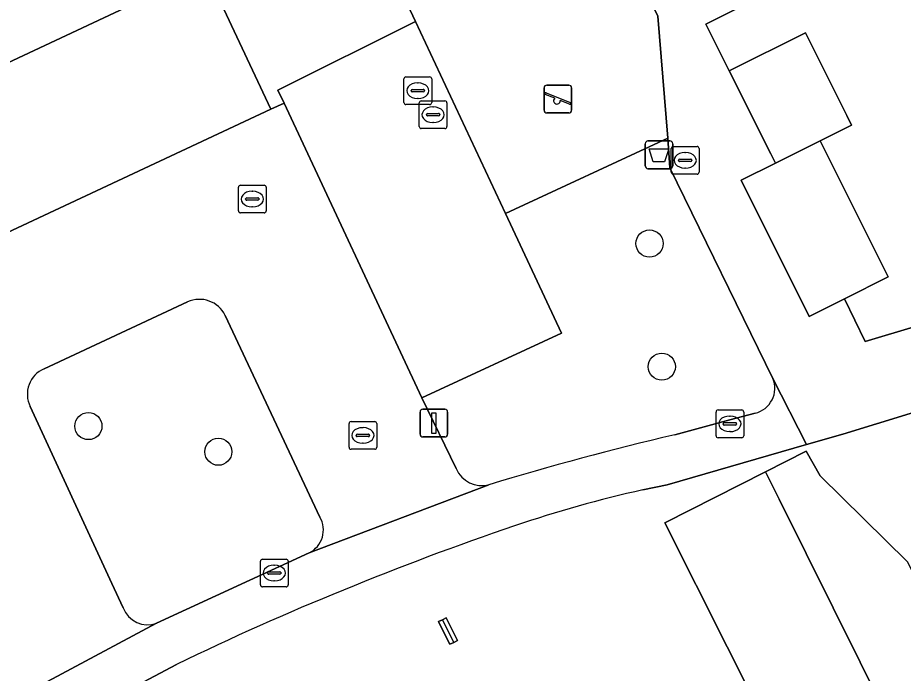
# Model space of a CAD drawing. Extents: x 157793 to 159380, y 380877 to 382313.
# Drawn here: x 158265.93 to 158297.85, y 381523.77 to 381547.41 of the extents above; entities that cross this region are included whole.
import ezdxf

# ---------------------------------------------------------------- set-up
doc = ezdxf.new("R2010")
doc.units = 0
for name, color, linetype in [('IMGEO_Afvalbak', 7, 'Continuous'), ('IMGEO_Boom', 7, 'Continuous'), ('IMGEO_Erf', 7, 'Continuous'), ('IMGEO_Groenvoorziening', 7, 'Continuous'), ('IMGEO_Kolk', 7, 'Continuous'), ('IMGEO_Lichtmast', 7, 'Continuous'), ('IMGEO_Pand', 7, 'Continuous'), ('IMGEO_Parkeervlak_open', 7, 'Continuous'), ('IMGEO_Rijbaan_lokaal_open', 7, 'Continuous'), ('IMGEO_Rioolput', 7, 'Continuous'), ('IMGEO_Speelvoorziening', 7, 'Continuous'), ('IMGEO_Terreindeel_zand', 7, 'Continuous'), ('IMGEO_Voetpad_open', 7, 'Continuous')]:
    doc.layers.add(name, color=color, linetype=linetype)

msp = doc.modelspace()

# ---------------------------------------------------------------- linework, layer by layer
at = {"layer": 'IMGEO_Afvalbak'}
for p, q in [((158288.55, 381542.068), (158288.55, 381542.868)), ((158288.55, 381542.868), (158288.55, 381542.068)), ((158288.65, 381542.968), (158289.44, 381542.968)), ((158289.44, 381542.968), (158288.65, 381542.968)), ((158289.54, 381542.868), (158289.54, 381542.068)), ((158289.54, 381542.068), (158289.54, 381542.868)), ((158289.44, 381541.968), (158288.65, 381541.968)), ((158288.65, 381541.968), (158289.44, 381541.968))]:
    msp.add_line(p, q, dxfattribs=at)
msp.add_lwpolyline([(158288.693, 381542.682), (158289.397, 381542.682), (158289.248, 381542.212), (158288.842, 381542.212), (158288.693, 381542.682)], dxfattribs=at)
for centre, start, end in [((158288.65, 381542.868), 90, 180), ((158288.65, 381542.868), 90, 180), ((158289.44, 381542.868), 0, 90), ((158289.44, 381542.868), 360, 90), ((158288.65, 381542.068), 180, 270), ((158288.65, 381542.068), 180, 270), ((158289.44, 381542.068), 270, 0), ((158289.44, 381542.068), 270, 0)]:
    msp.add_arc(centre, 0.1, start, end, dxfattribs=at)
at = {"layer": 'IMGEO_Boom'}
for centre in [(158288.705, 381539.268), (158289.149, 381534.826), (158268.481, 381532.684), (158273.165, 381531.76)]:
    msp.add_circle(centre, 0.489, dxfattribs=at)
at = {"layer": 'IMGEO_Erf'}
for points in [[(158292.156, 381547.894), (158290.736, 381547.185), (158290.856, 381546.944), (158291.579, 381545.497), (158294.325, 381546.869), (158295.813, 381543.89), (158295.989, 381543.538), (158294.856, 381542.972), (158297.307, 381538.066), (158295.731, 381537.278), (158296.473, 381535.739), (158301.891, 381537.363)], [(158313.911, 381538.932), (158307.584, 381536.386), (158301.895, 381534.304), (158295.677, 381532.399), (158294.368, 381532.021), (158289.336, 381530.568), (158288.466, 381530.384)], [(158280.8, 381520.041), (158283.522, 381521.394), (158284.243, 381519.943), (158287.023, 381521.324), (158288.669, 381518.01), (158285.939, 381516.654), (158287.389, 381513.734), (158291.799, 381515.924), (158292.541, 381516.293), (158292.878, 381516.462), (158292.362, 381517.502), (158293.672, 381518.153), (158293.752, 381520.252), (158289.254, 381529.194), (158292.885, 381531.04), (158294.347, 381531.783), (158294.856, 381530.887), (158298.003, 381527.786)], [(158271.655, 381524.091), (158265.953, 381521.058), (158263.287, 381519.365), (158270.26, 381505.226), (158276.087, 381508.12), (158281.738, 381510.927), (158285.19, 381512.642), (158284.496, 381514.039), (158283.923, 381513.754), (158280.8, 381520.041)]]:
    msp.add_lwpolyline(points, dxfattribs=at)
msp.add_lwpolyline([(158281.648, 381524.882), (158281.511, 381524.814), (158281.321, 381525.197), (158281.105, 381525.632), (158281.248, 381525.703), (158281.377, 381525.767), (158281.593, 381525.332), (158281.784, 381524.949)], close=True, dxfattribs=at)
for centre, radius, start, end in [((158297.938, 381487.746), 43.678, 102.5247, 108.8251), ((158319.075, 381425.765), 109.163, 108.82849, 115.74678)]:
    msp.add_arc(centre, radius, start, end, dxfattribs=at)
at = {"layer": 'IMGEO_Groenvoorziening'}
for points in [[(158293.155, 381534.4), (158289.434, 381541.995), (158289.365, 381543.069), (158283.51, 381540.35), (158285.529, 381536.03), (158280.496, 381533.703), (158281.74, 381531.154)], [(158272.055, 381537.162), (158266.885, 381534.748)], [(158276.825, 381529.399), (158273.41, 381536.676)], [(158266.384, 381533.394), (158269.326, 381527.003), (158269.73, 381526.126)], [(158289.613, 381532.37), (158291.605, 381532.907), (158292.515, 381533.152)], [(158270.941, 381525.576), (158276.441, 381528.115)]]:
    msp.add_lwpolyline(points, dxfattribs=at)
for centre, radius, start, end in [((158272.485, 381536.229), 1.027, 25.7867, 114.7503), ((158267.268, 381533.837), 0.989, 112.7998, 206.5898), ((158292.3, 381534.05), 0.924, 283.4626, 22.2381), ((158314.459, 381426.495), 108.751, 103.20686, 106.86139), ((158282.655, 381531.522), 0.986, 201.9135, 285.3081), ((158276.037, 381528.935), 0.914, 296.2115, 30.4883), ((158270.62, 381526.476), 0.956, 201.501, 289.6468)]:
    msp.add_arc(centre, radius, start, end, dxfattribs=at)
at = {"layer": 'IMGEO_Kolk'}
for p, q in [((158289.566, 381542.77), (158290.418, 381542.77)), ((158289.491, 381541.844), (158289.491, 381542.696)), ((158289.979, 381542.55), (158290.004, 381542.55)), ((158290.492, 381542.696), (158290.492, 381541.844)), ((158289.75, 381542.264), (158289.75, 381542.276)), ((158290.188, 381542.227), (158289.79, 381542.227)), ((158289.793, 381542.313), (158290.191, 381542.313)), ((158290.234, 381542.276), (158290.234, 381542.264)), ((158290.002, 381541.99), (158289.977, 381541.99)), ((158290.418, 381541.77), (158289.566, 381541.77)), ((158273.889, 381540.446), (158273.889, 381541.298)), ((158273.964, 381541.372), (158274.816, 381541.372)), ((158274.377, 381541.152), (158274.402, 381541.152)), ((158274.89, 381541.298), (158274.89, 381540.446)), ((158274.148, 381540.866), (158274.148, 381540.878)), ((158274.586, 381540.829), (158274.188, 381540.829)), ((158274.191, 381540.915), (158274.589, 381540.915)), ((158274.632, 381540.878), (158274.632, 381540.866)), ((158274.4, 381540.592), (158274.375, 381540.592)), ((158274.816, 381540.372), (158273.964, 381540.372)), ((158291.102, 381532.339), (158291.102, 381533.191)), ((158291.177, 381533.265), (158292.029, 381533.265)), ((158292.103, 381533.191), (158292.103, 381532.339)), ((158277.949, 381532.848), (158278.801, 381532.848)), ((158291.59, 381533.045), (158291.615, 381533.045)), ((158277.874, 381531.922), (158277.874, 381532.774)), ((158278.362, 381532.628), (158278.387, 381532.628)), ((158278.875, 381532.774), (158278.875, 381531.922)), ((158291.361, 381532.759), (158291.361, 381532.771)), ((158291.799, 381532.722), (158291.401, 381532.722)), ((158291.404, 381532.808), (158291.802, 381532.808)), ((158291.845, 381532.771), (158291.845, 381532.759)), ((158278.133, 381532.342), (158278.133, 381532.354)), ((158278.571, 381532.305), (158278.173, 381532.305)), ((158278.176, 381532.391), (158278.574, 381532.391)), ((158278.617, 381532.354), (158278.617, 381532.342)), ((158292.029, 381532.265), (158291.177, 381532.265)), ((158291.613, 381532.485), (158291.588, 381532.485)), ((158278.385, 381532.068), (158278.36, 381532.068)), ((158278.801, 381531.848), (158277.949, 381531.848)), ((158274.681, 381526.958), (158274.681, 381527.81)), ((158274.756, 381527.884), (158275.608, 381527.884)), ((158275.682, 381527.81), (158275.682, 381526.958)), ((158274.983, 381527.427), (158275.381, 381527.427)), ((158275.169, 381527.664), (158275.194, 381527.664)), ((158274.94, 381527.378), (158274.94, 381527.39)), ((158275.378, 381527.341), (158274.98, 381527.341)), ((158275.192, 381527.104), (158275.167, 381527.104)), ((158275.424, 381527.39), (158275.424, 381527.378)), ((158275.608, 381526.884), (158274.756, 381526.884))]:
    msp.add_line(p, q, dxfattribs=at)
for points in [[(158289.566, 381542.77), (158290.418, 381542.77)], [(158289.491, 381541.844), (158289.491, 381542.696)], [(158290.492, 381542.696), (158290.492, 381541.844)], [(158290.418, 381541.77), (158289.566, 381541.77)], [(158273.889, 381540.446), (158273.889, 381541.298)], [(158273.964, 381541.372), (158274.816, 381541.372)], [(158274.89, 381541.298), (158274.89, 381540.446)], [(158274.816, 381540.372), (158273.964, 381540.372)], [(158291.102, 381532.339), (158291.102, 381533.191)], [(158291.177, 381533.265), (158292.029, 381533.265)], [(158292.103, 381533.191), (158292.103, 381532.339)], [(158277.949, 381532.848), (158278.801, 381532.848)], [(158277.874, 381531.922), (158277.874, 381532.774)], [(158278.875, 381532.774), (158278.875, 381531.922)], [(158292.029, 381532.265), (158291.177, 381532.265)], [(158278.801, 381531.848), (158277.949, 381531.848)], [(158274.681, 381526.958), (158274.681, 381527.81)], [(158274.756, 381527.884), (158275.608, 381527.884)], [(158275.682, 381527.81), (158275.682, 381526.958)], [(158275.608, 381526.884), (158274.756, 381526.884)]]:
    msp.add_lwpolyline(points, dxfattribs=at)
for centre, radius, start, end in [((158289.568, 381542.694), 0.0765, 91.552, 178.448), ((158289.568, 381542.694), 0.0765, 91.552, 178.448), ((158290.416, 381542.694), 0.0765, 1.552, 88.448), ((158290.416, 381542.694), 0.0765, 1.552, 88.448), ((158289.79, 381542.273), 0.0403, 85.8775, 175.7526), ((158289.787, 381542.263), 0.0366, 178.938, 274.7102), ((158290.191, 381542.27), 0.043, 264.8664, 352.4533), ((158290.195, 381542.275), 0.0386, 1.7309, 96.639), ((158289.568, 381541.846), 0.0765, 181.552, 268.448), ((158289.568, 381541.846), 0.0765, 181.552, 268.448), ((158290.416, 381541.846), 0.0765, 271.552, 358.448), ((158290.416, 381541.846), 0.0765, 271.552, 358.448), ((158273.966, 381541.296), 0.0765, 91.552, 178.448), ((158273.966, 381541.296), 0.0765, 91.552, 178.448), ((158274.814, 381541.296), 0.0765, 1.552, 88.448), ((158274.814, 381541.296), 0.0765, 1.552, 88.448), ((158274.188, 381540.875), 0.0403, 85.8775, 175.7526), ((158274.185, 381540.865), 0.0366, 178.938, 274.7102), ((158274.589, 381540.872), 0.043, 264.8664, 352.4533), ((158274.593, 381540.877), 0.0386, 1.7309, 96.639), ((158273.966, 381540.448), 0.0765, 181.552, 268.448), ((158273.966, 381540.448), 0.0765, 181.552, 268.448), ((158274.814, 381540.448), 0.0765, 271.552, 358.448), ((158274.814, 381540.448), 0.0765, 271.552, 358.448), ((158291.179, 381533.189), 0.0765, 91.552, 178.448), ((158291.179, 381533.189), 0.0765, 91.552, 178.448), ((158292.027, 381533.189), 0.0765, 1.552, 88.448), ((158292.027, 381533.189), 0.0765, 1.552, 88.448), ((158277.951, 381532.772), 0.0765, 91.552, 178.448), ((158277.951, 381532.772), 0.0765, 91.552, 178.448), ((158278.799, 381532.772), 0.0765, 1.552, 88.448), ((158278.799, 381532.772), 0.0765, 1.552, 88.448), ((158291.401, 381532.768), 0.0403, 85.8775, 175.7526), ((158291.398, 381532.758), 0.0366, 178.938, 274.7102), ((158291.802, 381532.765), 0.043, 264.8664, 352.4533), ((158291.806, 381532.77), 0.0386, 1.7309, 96.639), ((158278.173, 381532.351), 0.0403, 85.8775, 175.7526), ((158278.17, 381532.341), 0.0366, 178.938, 274.7102), ((158278.574, 381532.348), 0.043, 264.8664, 352.4533), ((158278.578, 381532.353), 0.0386, 1.7309, 96.639), ((158291.179, 381532.341), 0.0765, 181.552, 268.448), ((158291.179, 381532.341), 0.0765, 181.552, 268.448), ((158292.027, 381532.341), 0.0765, 271.552, 358.448), ((158292.027, 381532.341), 0.0765, 271.552, 358.448), ((158277.951, 381531.924), 0.0765, 181.552, 268.448), ((158277.951, 381531.924), 0.0765, 181.552, 268.448), ((158278.799, 381531.924), 0.0765, 271.552, 358.448), ((158278.799, 381531.924), 0.0765, 271.552, 358.448), ((158274.758, 381527.808), 0.0765, 91.552, 178.448), ((158274.758, 381527.808), 0.0765, 91.552, 178.448), ((158275.606, 381527.808), 0.0765, 1.552, 88.448), ((158275.606, 381527.808), 0.0765, 1.552, 88.448), ((158274.98, 381527.387), 0.0403, 85.8775, 175.7526), ((158275.385, 381527.389), 0.0386, 1.7309, 96.639), ((158274.977, 381527.377), 0.0366, 178.938, 274.7102), ((158275.381, 381527.384), 0.043, 264.8664, 352.4533), ((158274.758, 381526.96), 0.0765, 181.552, 268.448), ((158274.758, 381526.96), 0.0765, 181.552, 268.448), ((158275.606, 381526.96), 0.0765, 271.552, 358.448), ((158275.606, 381526.96), 0.0765, 271.552, 358.448)]:
    msp.add_arc(centre, radius, start, end, dxfattribs=at)
for centre, major_axis, ratio, start_param, end_param in [((158289.978, 381542.27), (-0.387, 0.002), 0.722429, 4.712389, 7.853982), ((158290.003, 381542.27), (-0.39, 0.002), 0.717154, 1.570796, 4.712389), ((158274.376, 381540.872), (-0.387, 0.002), 0.722429, 4.712389, 7.853982), ((158274.401, 381540.872), (-0.39, 0.002), 0.717154, 1.570796, 4.712389), ((158291.589, 381532.765), (-0.387, 0.002), 0.722429, 4.712389, 7.853982), ((158291.614, 381532.765), (-0.39, 0.002), 0.717154, 1.570796, 4.712389), ((158278.361, 381532.348), (-0.387, 0.002), 0.722429, 4.712389, 7.853982), ((158278.386, 381532.348), (-0.39, 0.002), 0.717154, 1.570796, 4.712389), ((158275.168, 381527.384), (-0.387, 0.002), 0.722429, 4.712389, 7.853982), ((158275.193, 381527.384), (-0.39, 0.002), 0.717154, 1.570796, 4.712389)]:
    msp.add_ellipse(centre, major_axis=major_axis, ratio=ratio, start_param=start_param, end_param=end_param, dxfattribs=at)
at = {"layer": 'IMGEO_Lichtmast'}
for p, q in [((158280.436, 381532.391), (158280.436, 381533.191)), ((158280.436, 381533.191), (158280.436, 381532.391)), ((158280.536, 381533.291), (158281.326, 381533.291)), ((158281.326, 381533.291), (158280.536, 381533.291)), ((158281.426, 381533.191), (158281.426, 381532.391)), ((158281.426, 381532.391), (158281.426, 381533.191)), ((158281.326, 381532.291), (158280.536, 381532.291)), ((158280.536, 381532.291), (158281.326, 381532.291))]:
    msp.add_line(p, q, dxfattribs=at)
msp.add_lwpolyline([(158280.856, 381533.166), (158281.006, 381533.166), (158281.006, 381532.416), (158280.856, 381532.416), (158280.856, 381533.166)], dxfattribs=at)
for centre, start, end in [((158280.536, 381533.191), 90, 180), ((158280.536, 381533.191), 90, 180), ((158281.326, 381533.191), 0, 90), ((158281.326, 381533.191), 360, 90), ((158280.536, 381532.391), 180, 270), ((158280.536, 381532.391), 180, 270), ((158281.326, 381532.391), 270, 0), ((158281.326, 381532.391), 270, 0)]:
    msp.add_arc(centre, 0.1, start, end, dxfattribs=at)
at = {"layer": 'IMGEO_Pand'}
for points in [[(158294.325, 381546.869), (158291.579, 381545.497), (158293.077, 381542.5), (158293.244, 381542.167), (158294.856, 381542.972), (158295.989, 381543.538), (158295.813, 381543.89)], [(158294.856, 381542.972), (158293.244, 381542.167), (158292.006, 381541.548), (158294.457, 381536.642), (158295.731, 381537.278), (158297.307, 381538.066)], [(158303.832, 381523.2), (158302.195, 381526.496), (158299.372, 381525.094), (158298.003, 381527.786), (158294.856, 381530.887), (158294.347, 381531.783), (158292.885, 381531.04), (158293.377, 381530.049), (158302.135, 381512.413), (158307.787, 381515.221)], [(158293.377, 381530.049), (158292.885, 381531.04), (158289.254, 381529.194), (158293.752, 381520.252), (158293.672, 381518.153), (158292.362, 381517.502), (158292.878, 381516.462), (158293.039, 381516.543), (158296.484, 381509.606), (158296.653, 381509.69), (158297.165, 381508.658), (158298.009, 381506.957), (158303.492, 381509.678), (158302.135, 381512.413)], [(158281.648, 381524.882), (158281.248, 381525.703), (158281.105, 381525.632), (158281.321, 381525.197), (158281.511, 381524.814)], [(158281.248, 381525.703), (158281.648, 381524.882), (158281.784, 381524.949), (158281.593, 381525.332), (158281.377, 381525.767)]]:
    msp.add_lwpolyline(points, close=True, dxfattribs=at)
at = {"layer": 'IMGEO_Parkeervlak_open'}
for points in [[(158275.06, 381544.109), (158272.7, 381549.141), (158258.216, 381542.335), (158260.581, 381537.328)], [(158280.274, 381547.274), (158275.312, 381544.799), (158275.531, 381544.327), (158280.496, 381533.703), (158285.529, 381536.03), (158283.51, 381540.35)]]:
    msp.add_lwpolyline(points, close=True, dxfattribs=at)
at = {"layer": 'IMGEO_Rijbaan_lokaal_open'}
for points in [[(158275.531, 381544.327), (158275.06, 381544.109), (158260.581, 381537.328), (158256.481, 381535.423), (158252.296, 381533.479), (158254.549, 381528.928), (158260.552, 381531.783)], [(158281.74, 381531.154), (158280.496, 381533.703), (158275.531, 381544.327)], [(158266.885, 381534.748), (158272.055, 381537.162)], [(158273.41, 381536.676), (158276.825, 381529.399)], [(158269.73, 381526.126), (158269.326, 381527.003), (158266.384, 381533.394)], [(158276.441, 381528.115), (158282.915, 381530.571)], [(158265.291, 381522.565), (158270.941, 381525.576)]]:
    msp.add_lwpolyline(points, dxfattribs=at)
for centre, radius, start, end in [((158272.485, 381536.229), 1.027, 25.7867, 114.7503), ((158267.268, 381533.837), 0.989, 112.7998, 206.5898), ((158282.655, 381531.522), 0.986, 201.9135, 285.3081), ((158276.037, 381528.935), 0.914, 296.2115, 30.4883), ((158270.62, 381526.476), 0.956, 201.501, 289.6468)]:
    msp.add_arc(centre, radius, start, end, dxfattribs=at)
at = {"layer": 'IMGEO_Rioolput'}
for p, q in [((158279.853, 381544.354), (158279.853, 381545.206)), ((158279.928, 381545.28), (158280.78, 381545.28)), ((158280.341, 381545.06), (158280.366, 381545.06)), ((158280.854, 381545.206), (158280.854, 381544.354)), ((158280.112, 381544.774), (158280.112, 381544.786)), ((158280.55, 381544.737), (158280.152, 381544.737)), ((158280.155, 381544.823), (158280.553, 381544.823)), ((158280.596, 381544.786), (158280.596, 381544.774)), ((158280.364, 381544.5), (158280.339, 381544.5)), ((158280.404, 381543.488), (158280.404, 381544.34)), ((158280.479, 381544.414), (158281.331, 381544.414)), ((158281.405, 381544.34), (158281.405, 381543.488)), ((158280.78, 381544.28), (158279.928, 381544.28)), ((158280.892, 381544.194), (158280.917, 381544.194)), ((158280.663, 381543.908), (158280.663, 381543.92)), ((158281.101, 381543.871), (158280.703, 381543.871)), ((158280.706, 381543.957), (158281.104, 381543.957)), ((158281.147, 381543.92), (158281.147, 381543.908)), ((158281.331, 381543.414), (158280.479, 381543.414)), ((158280.915, 381543.634), (158280.89, 381543.634))]:
    msp.add_line(p, q, dxfattribs=at)
for points in [[(158279.853, 381544.354), (158279.853, 381545.206)], [(158279.928, 381545.28), (158280.78, 381545.28)], [(158280.854, 381545.206), (158280.854, 381544.354)], [(158280.404, 381543.488), (158280.404, 381544.34)], [(158280.479, 381544.414), (158281.331, 381544.414)], [(158281.405, 381544.34), (158281.405, 381543.488)], [(158280.78, 381544.28), (158279.928, 381544.28)], [(158281.331, 381543.414), (158280.479, 381543.414)]]:
    msp.add_lwpolyline(points, dxfattribs=at)
for centre, radius, start, end in [((158279.93, 381545.204), 0.0765, 91.552, 178.448), ((158279.93, 381545.204), 0.0765, 91.552, 178.448), ((158280.778, 381545.204), 0.0765, 1.552, 88.448), ((158280.778, 381545.204), 0.0765, 1.552, 88.448), ((158280.152, 381544.783), 0.0403, 85.8775, 175.7526), ((158280.149, 381544.773), 0.0366, 178.938, 274.7102), ((158280.553, 381544.78), 0.043, 264.8664, 352.4533), ((158280.557, 381544.785), 0.0386, 1.7309, 96.639), ((158279.93, 381544.356), 0.0765, 181.552, 268.448), ((158279.93, 381544.356), 0.0765, 181.552, 268.448), ((158280.481, 381544.338), 0.0765, 91.552, 178.448), ((158280.481, 381544.338), 0.0765, 91.552, 178.448), ((158280.778, 381544.356), 0.0765, 271.552, 358.448), ((158280.778, 381544.356), 0.0765, 271.552, 358.448), ((158281.329, 381544.338), 0.0765, 1.552, 88.448), ((158281.329, 381544.338), 0.0765, 1.552, 88.448), ((158280.703, 381543.917), 0.0403, 85.8775, 175.7526), ((158280.7, 381543.907), 0.0366, 178.938, 274.7102), ((158281.104, 381543.914), 0.043, 264.8664, 352.4533), ((158281.108, 381543.919), 0.0386, 1.7309, 96.639), ((158280.481, 381543.49), 0.0765, 181.552, 268.448), ((158280.481, 381543.49), 0.0765, 181.552, 268.448), ((158281.329, 381543.49), 0.0765, 271.552, 358.448), ((158281.329, 381543.49), 0.0765, 271.552, 358.448)]:
    msp.add_arc(centre, radius, start, end, dxfattribs=at)
for centre, major_axis, ratio, start_param, end_param in [((158280.34, 381544.78), (-0.387, 0.002), 0.722429, 4.712389, 7.853982), ((158280.365, 381544.78), (-0.39, 0.002), 0.717154, 1.570796, 4.712389), ((158280.891, 381543.914), (-0.387, 0.002), 0.722429, 4.712389, 7.853982), ((158280.916, 381543.914), (-0.39, 0.002), 0.717154, 1.570796, 4.712389)]:
    msp.add_ellipse(centre, major_axis=major_axis, ratio=ratio, start_param=start_param, end_param=end_param, dxfattribs=at)
at = {"layer": 'IMGEO_Speelvoorziening'}
for p, q in [((158285.006, 381544.98), (158285.796, 381544.98)), ((158285.796, 381544.98), (158285.006, 381544.98)), ((158284.906, 381544.08), (158284.906, 381544.88)), ((158284.906, 381544.88), (158284.906, 381544.08)), ((158285.289, 381544.508), (158284.95, 381544.645)), ((158284.975, 381544.705), (158285.851, 381544.352)), ((158285.896, 381544.88), (158285.896, 381544.08)), ((158285.896, 381544.08), (158285.896, 381544.88)), ((158285.827, 381544.292), (158285.487, 381544.429)), ((158285.796, 381543.98), (158285.006, 381543.98)), ((158285.006, 381543.98), (158285.796, 381543.98))]:
    msp.add_line(p, q, dxfattribs=at)
for centre, radius, start, end in [((158285.006, 381544.88), 0.1, 90, 180), ((158285.006, 381544.88), 0.1, 90, 180), ((158285.796, 381544.88), 0.1, 0, 90), ((158285.796, 381544.88), 0.1, 360, 90), ((158284.963, 381544.675), 0.0327, 68.078, 248.078), ((158285.368, 381544.418), 0.12, 130.9928, 5.1632), ((158285.839, 381544.322), 0.0327, 248.078, 68.078), ((158285.006, 381544.08), 0.1, 180, 270), ((158285.006, 381544.08), 0.1, 180, 270), ((158285.796, 381544.08), 0.1, 270, 0), ((158285.796, 381544.08), 0.1, 270, 0)]:
    msp.add_arc(centre, radius, start, end, dxfattribs=at)
at = {"layer": 'IMGEO_Terreindeel_zand'}
msp.add_lwpolyline([(158283.51, 381540.35), (158289.365, 381543.069), (158289.003, 381547.469), (158286.386, 381552.977), (158279.179, 381549.608), (158280.274, 381547.274)], close=True, dxfattribs=at)
at = {"layer": 'IMGEO_Voetpad_open'}
for points in [[(158303.483, 381593.856), (158296.286, 381590.293), (158293.332, 381588.834), (158288.146, 381586.271), (158285.841, 381585.132), (158280.055, 381582.245), (158278.1, 381581.269), (158276.724, 381580.589), (158277.547, 381578.996), (158276.93, 381578.695), (158282.504, 381567.278), (158284.536, 381559.787), (158283.939, 381558.16), (158286.386, 381552.977), (158289.003, 381547.469), (158289.365, 381543.069), (158289.434, 381541.995), (158293.155, 381534.4), (158294.368, 381532.021), (158295.677, 381532.399), (158301.895, 381534.304), (158307.584, 381536.386)], [(158301.891, 381537.363), (158296.473, 381535.739), (158295.731, 381537.278), (158294.457, 381536.642), (158292.006, 381541.548), (158293.244, 381542.167), (158293.077, 381542.5), (158291.579, 381545.497), (158290.856, 381546.944), (158290.736, 381547.185), (158292.156, 381547.894)], [(158288.466, 381530.384), (158289.336, 381530.568), (158294.368, 381532.021), (158293.155, 381534.4)], [(158292.515, 381533.152), (158291.605, 381532.907), (158289.613, 381532.37)], [(158282.915, 381530.571), (158276.441, 381528.115), (158270.941, 381525.576), (158265.291, 381522.565), (158262.487, 381520.833)], [(158261.726, 381518.289), (158262.647, 381518.958), (158263.287, 381519.365), (158265.953, 381521.058), (158271.655, 381524.091)]]:
    msp.add_lwpolyline(points, dxfattribs=at)
msp.add_lwpolyline([(158286.386, 381552.977), (158283.939, 381558.16), (158281.897, 381557.095), (158255.625, 381543.988), (158254.456, 381543.47), (158252.887, 381542.755), (158256.481, 381535.423), (158260.581, 381537.328), (158258.216, 381542.335), (158272.7, 381549.141), (158275.06, 381544.109), (158275.531, 381544.327), (158275.312, 381544.799), (158280.274, 381547.274), (158279.179, 381549.608)], close=True, dxfattribs=at)
for centre, radius, start, end in [((158292.3, 381534.05), 0.924, 283.4626, 22.2381), ((158314.459, 381426.495), 108.751, 103.20686, 106.86139), ((158297.938, 381487.746), 43.678, 102.5247, 108.8251), ((158319.075, 381425.765), 109.163, 108.82849, 115.74678)]:
    msp.add_arc(centre, radius, start, end, dxfattribs=at)

doc.saveas('drawing.dxf')
